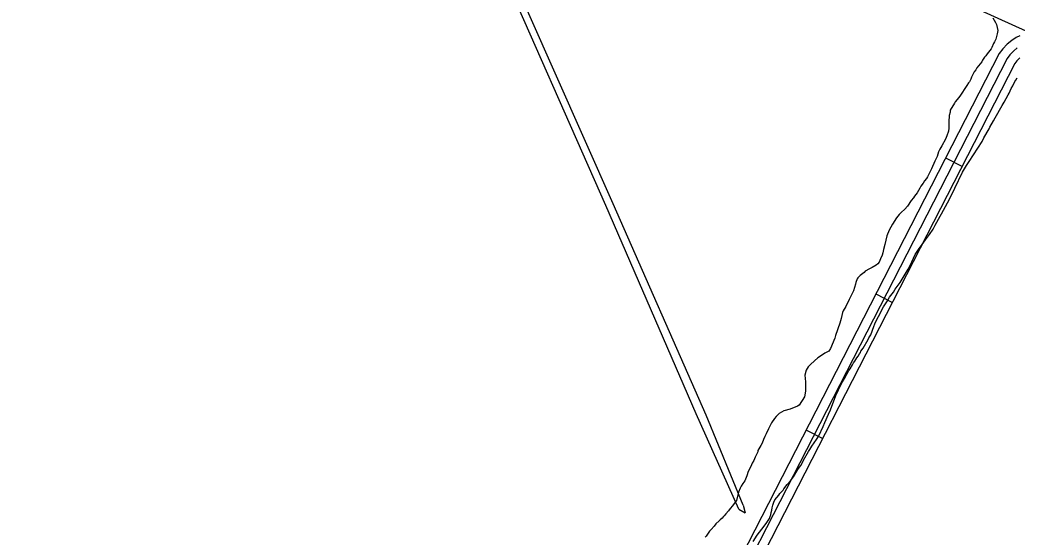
# Model space of a CAD drawing. Extents: x 3715084 to 3753216, y 488173 to 513963.
# Drawn here: x 3720271 to 3721903, y 509075 to 509921 of the extents above; entities that cross this region are included whole.
import ezdxf

# ---------------------------------------------------------------- set-up
doc = ezdxf.new("R2010")
doc.units = 0
for name, color, linetype in [('V-ROAD-CNTR', 7, 'Continuous'), ('V-SITE-VEGE', 7, 'Continuous'), ('V-TOPO-BNDY', 7, 'Continuous'), ('V-TOPO-SHOR', 7, 'Continuous')]:
    doc.layers.add(name, color=color, linetype=linetype)

msp = doc.modelspace()

# ---------------------------------------------------------------- linework, layer by layer
at = {"layer": 'V-ROAD-CNTR'}
for p, q in [((3721813, 509681.2), (3721786.3, 509694.8)), ((3721698.8, 509458.7), (3721672.2, 509472.4)), ((3721584.7, 509236.3), (3721558, 509250))]:
    msp.add_line(p, q, dxfattribs=at)
for points in [[(3721907.7, 509895), (3721901.7, 509891.9), (3721894.4, 509887.1), (3721887, 509881), (3721879.9, 509873.6), (3721874, 509865.8), (3721063, 508285.4), (3721049.9, 508256.3), (3721041.7, 508242.4), (3721031, 508219.9), (3721013.2, 508195.5), (3720988.2, 508168.4), (3720558.4, 507734.1), (3720541.2, 507717.2), (3720529.6, 507705.1), (3720510, 507681.1), (3720495.7, 507653.5), (3720483.6, 507613.2)], [(3721903.3, 509875), (3721897.2, 509870), (3721891.4, 509863.9), (3721886.8, 509857.8), (3721076.5, 508278.9), (3721063.3, 508249.4), (3721055, 508235.4), (3721043.9, 508212.2), (3721024.8, 508185.9), (3720999, 508158), (3720569, 507723.4), (3720551.9, 507706.7), (3720540.8, 507695.2), (3720522.6, 507672.8), (3720509.7, 507647.9), (3720498.1, 507609.6)], [(3721907.4, 509859), (3721902.8, 509854.2), (3721899.6, 509849.8), (3721090, 508272.4), (3721076.6, 508242.5), (3721068.2, 508228.3), (3721056.9, 508204.5), (3721036.4, 508176.4), (3721009.9, 508147.7), (3720579.6, 507712.8), (3720562.6, 507696.1), (3720552.1, 507685.2), (3720535.2, 507664.5), (3720523.6, 507642.2), (3720512.7, 507606)]]:
    msp.add_lwpolyline(points, dxfattribs=at)
at = {"layer": 'V-SITE-VEGE'}
for p, q in [((3721863.4, 509924.2), (3721867.7, 509916.5)), ((3721867.7, 509916.5), (3721869.3, 509913.3)), ((3721869.3, 509913.3), (3721871.4, 509903.5)), ((3721871.4, 509903.5), (3721870.8, 509898.1)), ((3721866.4, 509885), (3721864.8, 509882.3)), ((3721868.6, 509889.4), (3721866.4, 509885)), ((3721870.8, 509898.1), (3721868.6, 509889.4)), ((3721860.9, 509873.7), (3721854.4, 509865.5)), ((3721862, 509875.8), (3721860.9, 509873.7)), ((3721864.8, 509882.3), (3721862, 509875.8)), ((3721845.6, 509852.5), (3721837.4, 509842.3)), ((3721846.7, 509855.2), (3721845.6, 509852.5)), ((3721850, 509860.1), (3721846.7, 509855.2)), ((3721852.2, 509862.3), (3721850, 509860.1)), ((3721854.4, 509865.5), (3721852.2, 509862.3)), ((3721833, 509835.8), (3721828.6, 509827.1)), ((3721835.8, 509839), (3721833, 509835.8)), ((3721837.4, 509842.3), (3721835.8, 509839)), ((3721825.3, 509819.5), (3721823.7, 509817.9)), ((3721827.5, 509823.8), (3721825.3, 509819.5)), ((3721828.6, 509827.1), (3721827.5, 509823.8)), ((3721820.9, 509813.5), (3721809.4, 509796.2)), ((3721823.7, 509817.9), (3721820.9, 509813.5)), ((3721801.8, 509787), (3721800.7, 509784.8)), ((3721805.1, 509790.8), (3721801.8, 509787)), ((3721809.4, 509796.2), (3721805.1, 509790.8)), ((3721793.5, 509770.2), (3721791.9, 509764.8)), ((3721793.6, 509773.5), (3721793.5, 509770.2)), ((3721800.7, 509784.8), (3721793.6, 509773.5)), ((3721791.3, 509754.4), (3721791.2, 509744.1)), ((3721791.9, 509764.8), (3721791.3, 509754.4)), ((3721790.7, 509738.7), (3721787.9, 509731.1)), ((3721791.2, 509744.1), (3721790.7, 509738.7)), ((3721785.7, 509725.7), (3721780.2, 509714.8)), ((3721787.9, 509731.1), (3721785.7, 509725.7)), ((3721774.7, 509705.1), (3721772.5, 509697.5)), ((3721776.9, 509709.4), (3721774.7, 509705.1)), ((3721780.2, 509714.8), (3721776.9, 509709.4)), ((3721768.7, 509689.9), (3721763.2, 509677.4)), ((3721772.5, 509697.5), (3721768.7, 509689.9)), ((3721763.2, 509677.4), (3721756.6, 509664.4)), ((3721751.6, 509657.9), (3721749.4, 509653.6)), ((3721754.9, 509661.7), (3721751.6, 509657.9)), ((3721756.6, 509664.4), (3721754.9, 509661.7)), ((3721744, 509645.5), (3721739.6, 509637.9)), ((3721745.6, 509648.7), (3721744, 509645.5)), ((3721749.4, 509653.6), (3721745.6, 509648.7)), ((3721729.7, 509625.4), (3721723.7, 509616.2)), ((3721733.6, 509629.7), (3721729.7, 509625.4)), ((3721735.2, 509632.5), (3721733.6, 509629.7)), ((3721739.6, 509637.9), (3721735.2, 509632.5)), ((3721719.3, 509611.3), (3721713.3, 509605.9)), ((3721723.7, 509616.2), (3721719.3, 509611.3)), ((3721705.7, 509597.3), (3721699.1, 509587)), ((3721710, 509602.7), (3721705.7, 509597.3)), ((3721713.3, 509605.9), (3721710, 509602.7)), ((3721693.6, 509577.2), (3721689.7, 509567.5)), ((3721699.1, 509587), (3721693.6, 509577.2)), ((3721689.7, 509567.5), (3721686.4, 509553.4)), ((3721684.2, 509545.2), (3721683.1, 509539.8)), ((3721686.4, 509553.4), (3721684.2, 509545.2)), ((3721679.8, 509530), (3721677.6, 509524.6)), ((3721682, 509536), (3721679.8, 509530)), ((3721683.1, 509539.8), (3721682, 509536)), ((3721654.7, 509510), (3721653, 509507.9)), ((3721661.7, 509513.8), (3721654.7, 509510)), ((3721666.1, 509516), (3721661.7, 509513.8)), ((3721672.6, 509519.7), (3721666.1, 509516)), ((3721675.4, 509521.9), (3721672.6, 509519.7)), ((3721677.6, 509524.6), (3721675.4, 509521.9)), ((3721641.5, 509497.1), (3721639.3, 509491.6)), ((3721642.6, 509499.2), (3721641.5, 509497.1)), ((3721646.5, 509503), (3721642.6, 509499.2)), ((3721653, 509507.9), (3721646.5, 509503)), ((3721635.5, 509477.5), (3721628.3, 509463.4)), ((3721638.8, 509488.4), (3721635.5, 509477.5)), ((3721639.3, 509491.6), (3721638.8, 509488.4)), ((3721628.3, 509463.4), (3721622.8, 509452.1)), ((3721618.4, 509445), (3721617.3, 509442.3)), ((3721622.8, 509452.1), (3721618.4, 509445)), ((3721615.1, 509432.5), (3721612.9, 509424.9)), ((3721617.3, 509442.3), (3721615.1, 509432.5)), ((3721612.9, 509424.9), (3721605.7, 509404.9)), ((3721604.6, 509400.5), (3721597.5, 509383.2)), ((3721605.7, 509404.9), (3721604.6, 509400.5)), ((3721594.7, 509378.8), (3721588.2, 509375.6)), ((3721597.5, 509383.2), (3721594.7, 509378.8)), ((3721576.7, 509368.1), (3721565.3, 509357.8)), ((3721584.4, 509372.9), (3721576.7, 509368.1)), ((3721588.2, 509375.6), (3721584.4, 509372.9)), ((3721557.6, 509348.1), (3721555.9, 509339.9)), ((3721560.9, 509353.5), (3721557.6, 509348.1)), ((3721565.3, 509357.8), (3721560.9, 509353.5)), ((3721555.9, 509339.9), (3721557, 509329)), ((3721556.9, 509313.8), (3721555.2, 509304.6)), ((3721557, 509329), (3721556.9, 509313.8)), ((3721555.2, 509304.6), (3721546.4, 509290.5)), ((3721521.4, 509281.4), (3721513.7, 509277.1)), ((3721531.7, 509284.1), (3721521.4, 509281.4)), ((3721543.7, 509288.9), (3721531.7, 509284.1)), ((3721546.4, 509290.5), (3721543.7, 509288.9)), ((3721506.1, 509269), (3721501.2, 509261.9)), ((3721508.8, 509272.2), (3721506.1, 509269)), ((3721513.7, 509277.1), (3721508.8, 509272.2)), ((3721496.2, 509252.2), (3721492.4, 509244)), ((3721501.2, 509261.9), (3721496.2, 509252.2)), ((3721488, 509234.8), (3721485.8, 509228.3)), ((3721490.2, 509239.7), (3721488, 509234.8)), ((3721492.4, 509244), (3721490.2, 509239.7)), ((3721483.6, 509224.5), (3721478.6, 509216.4)), ((3721478.6, 509216.4), (3721478.6, 509214.2)), ((3721485.8, 509228.3), (3721483.6, 509224.5)), ((3721472, 509200.1), (3721469.3, 509195.8)), ((3721474.2, 509205.6), (3721472, 509200.1)), ((3721478.6, 509214.2), (3721474.2, 509205.6)), ((3721467.1, 509190.4), (3721462.7, 509182.2)), ((3721469.3, 509195.8), (3721467.1, 509190.4)), ((3721457.2, 509167.1), (3721454.4, 509162.7)), ((3721460.5, 509175.2), (3721457.2, 509167.1)), ((3721462.7, 509182.2), (3721460.5, 509175.2)), ((3721449.5, 509155.1), (3721446.8, 509148.6)), ((3721451.2, 509158.4), (3721449.5, 509155.1)), ((3721454.4, 509162.7), (3721451.2, 509158.4)), ((3721444, 509134.5), (3721441.8, 509131.8)), ((3721446.8, 509148.6), (3721444, 509134.5)), ((3721430.8, 509117.7), (3721426.5, 509112.9)), ((3721433.6, 509121.5), (3721430.8, 509117.7)), ((3721437.4, 509125.9), (3721433.6, 509121.5)), ((3721441.8, 509131.8), (3721437.4, 509125.9)), ((3721415.5, 509101.5), (3721410.1, 509096.6)), ((3721417.2, 509103.1), (3721415.5, 509101.5)), ((3721420.4, 509105.8), (3721417.2, 509103.1)), ((3721422.1, 509108), (3721420.4, 509105.8)), ((3721423.7, 509109.6), (3721422.1, 509108)), ((3721426.5, 509112.9), (3721423.7, 509109.6)), ((3721399.7, 509084.7), (3721394.2, 509076.6)), ((3721402.4, 509087.4), (3721399.7, 509084.7)), ((3721407.3, 509092.9), (3721402.4, 509087.4)), ((3721410.1, 509096.6), (3721407.3, 509092.9)), ((3721394.2, 509076.6), (3721392.6, 509075))]:
    msp.add_line(p, q, dxfattribs=at)
for points in [[(3721670.1, 509424), (3721673.4, 509431.1), (3721676.1, 509436), (3721684.4, 509451.7), (3721691, 509461.4), (3721694.2, 509467.4), (3721700.8, 509475.5), (3721703.6, 509480.4), (3721711.8, 509491.2), (3721724.9, 509513.4), (3721728.2, 509519.4), (3721736.5, 509537.3), (3721743, 509547), (3721748, 509553.5), (3721753.4, 509561.1), (3721760, 509569.8), (3721765.5, 509578.4), (3721768.8, 509584.9), (3721777, 509600.1), (3721779.2, 509603.9), (3721789.1, 509621.8), (3721797.9, 509638.6), (3721801.2, 509645.6), (3721813.8, 509671.7), (3721820.4, 509683), (3721824.8, 509689.5), (3721846.1, 509722), (3721848.9, 509728), (3721857.7, 509742.6), (3721858.8, 509745.4), (3721864.8, 509755.6), (3721867.5, 509760.5), (3721878.5, 509781.1), (3721881.8, 509786.5), (3721888.4, 509798.5), (3721890, 509801.2), (3721893.3, 509808.8), (3721896.1, 509813.1), (3721899.4, 509820.1), (3721901, 509822.3), (3721903.2, 509826.1)], [(3721470.9, 509067.8), (3721477.8, 509077.8), (3721488.9, 509092.7), (3721493.7, 509098.7), (3721497.9, 509105.3), (3721498.9, 509108.6), (3721500, 509111.3), (3721500.5, 509115.1), (3721501.6, 509118.9), (3721502.2, 509122.7), (3721503.3, 509127.1), (3721505, 509132), (3721506.6, 509135.8), (3721513.2, 509143.3), (3721514.8, 509146.1), (3721520.3, 509151.5), (3721521.4, 509153.6), (3721526.9, 509160.7), (3721532.3, 509167.2), (3721535.1, 509170.9), (3721537.3, 509173.7), (3721542.7, 509182.9), (3721545.5, 509187.2), (3721549.3, 509192.1), (3721551.5, 509195.9), (3721553.2, 509200.7), (3721561.9, 509214.8), (3721563.6, 509218.1), (3721566.9, 509223.5), (3721574.5, 509234.3), (3721578.4, 509240.3), (3721585.5, 509256), (3721588.3, 509262.5), (3721594.3, 509276.1), (3721597.6, 509283.1), (3721606.4, 509306.4), (3721607.5, 509308.6), (3721614.7, 509323.8), (3721617.4, 509328.7), (3721620.7, 509334.1), (3721627.9, 509347.6), (3721630, 509350.3), (3721633.9, 509356.8), (3721635.5, 509360.1), (3721637.7, 509362.8), (3721641, 509368.2), (3721643.2, 509370.9), (3721645.4, 509374.7), (3721647, 509376.9), (3721647.6, 509379.1), (3721651.4, 509383.9), (3721659.6, 509398), (3721660.7, 509400.7), (3721663.5, 509405.6), (3721668.5, 509419.2), (3721670.1, 509424)]]:
    msp.add_lwpolyline(points, dxfattribs=at)
at = {"layer": 'V-TOPO-BNDY'}
msp.add_line((3719138.1, 511166.3), (3723819.3, 509038.5), dxfattribs=at)
at = {"layer": 'V-TOPO-SHOR'}
for p in [(3721447.8, 509120.5), (3721454.8, 509127.4)]:
    msp.add_line(p, (3721457.7, 509114.8), dxfattribs=at)
for points in [[(3721454.8, 509127.4), (3721394.1, 509274.1), (3721242.1, 509620), (3721056, 510038.1), (3721045.6, 510050.1), (3721033.7, 510061.4), (3721017.8, 510070.8), (3721002, 510078.2), (3720985.7, 510082.6), (3720626.1, 510116.9), (3720333.8, 510132.5)], [(3721447.8, 509120.5), (3721377.6, 509276.6), (3721229.7, 509617.1), (3721048.3, 510029.2), (3721030.1, 510050.8), (3721020, 510059.1), (3721008.3, 510065.7), (3720994.1, 510072.9), (3720984.1, 510074.7), (3720621.9, 510106.9), (3720321.9, 510122.5)]]:
    msp.add_lwpolyline(points, dxfattribs=at)

doc.saveas('drawing.dxf')
